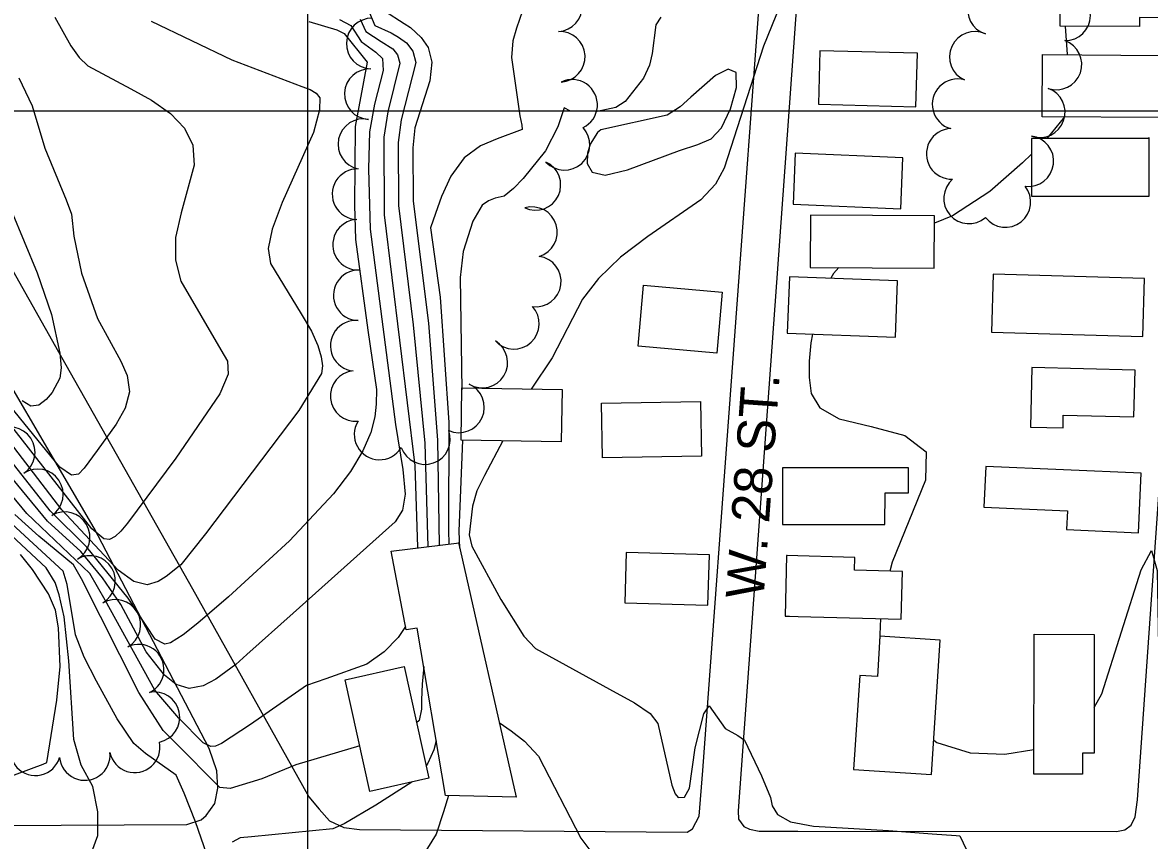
# Model space of a CAD drawing. Extents: x 79600 to 91800, y 75600 to 84400.
# Drawn here: x 83887.3 to 84332.9, y 80711.7 to 81035.1 of the extents above; entities that cross this region are included whole.
import ezdxf

# ---------------------------------------------------------------- set-up
doc = ezdxf.new("R2010")
doc.units = 0
for name, color, linetype in [('084-085$0$BLDG', 7, 'Continuous'), ('084-085$0$GRID', 7, 'Continuous'), ('084-085$0$INDEX', 7, 'Continuous'), ('084-085$0$INTER', 7, 'Continuous'), ('084-085$0$ROAD', 7, 'Continuous'), ('084-085$0$ROAD-NAME', 7, 'Continuous'), ('084-085$0$TREES', 7, 'Continuous')]:
    doc.layers.add(name, color=color, linetype=linetype)

msp = doc.modelspace()

# ---------------------------------------------------------------- linework, layer by layer
at = {"layer": '084-085$0$BLDG'}
msp.add_line((84187.75, 80836.65), (84189.15, 80836.65), dxfattribs=at)
for points in [[(84341.23, 81036.99), (84328.97, 81037.05), (84328.95, 81033.5), (84297.64, 81033.65), (84297.73, 81051.86), (84309.61, 81051.8), (84309.63, 81056.21), (84341.33, 81056.06)], [(84202.07, 81002.75), (84240.59, 81001.75), (84241.14, 81022.95), (84202.62, 81023.95)], [(84290.49, 80997.84), (84290.68, 81022.47), (84337.19, 81022.11), (84337, 80997.48)], [(84332.76, 80989.63), (84332.35, 80989.21), (84286.21, 80989.2), (84286.22, 80966.43), (84332.76, 80966.44)], [(84191.97, 80963.28), (84234.57, 80961.42), (84235.44, 80981.52), (84192.85, 80983.38)], [(84198.75, 80938.24), (84247.78, 80937.96), (84247.89, 80958.66), (84198.87, 80958.94)], [(84189.69, 80912.24), (84232.47, 80910.65), (84233.3, 80933.01), (84190.52, 80934.6)], [(84270.5, 80912.63), (84330.28, 80910.9), (84330.95, 80933.84), (84271.17, 80935.57)], [(84132.89, 80931.28), (84163.98, 80928.5), (84161.81, 80904.3), (84130.72, 80907.08)], [(84285.89, 80875.1), (84298.73, 80874.79), (84298.85, 80879.89), (84326.79, 80879.21), (84327.24, 80897.67), (84286.46, 80898.66)], [(84100.34, 80869.27), (84060.71, 80869.94), (84061.05, 80890.6), (84100.69, 80889.94)], [(84116.22, 80884.6), (84155.39, 80885.31), (84155.79, 80863.69), (84116.62, 80862.98)], [(84187.75, 80836.65), (84228.33, 80836.56), (84228.35, 80849.13), (84237.64, 80849.11), (84237.66, 80858.97), (84187.8, 80859.08)], [(84267.44, 80843.48), (84300.48, 80842.04), (84300.16, 80834.58), (84328.62, 80833.34), (84329.64, 80856.9), (84268.15, 80859.57)], [(84125.44, 80805.61), (84158.34, 80804.7), (84158.89, 80824.67), (84126, 80825.58)], [(84235.26, 80818.07), (84216.29, 80818.58), (84216.42, 80823.6), (84189.43, 80824.32), (84188.8, 80800.44), (84234.76, 80799.22)], [(84226.36, 80792.5), (84225.32, 80776.51), (84218.35, 80776.96), (84215.92, 80739.76), (84246.75, 80737.75), (84250.22, 80790.94)], [(84311.08, 80793.17), (84311.01, 80746.19), (84306.39, 80746.2), (84306.38, 80737.9), (84287.19, 80737.93), (84287.27, 80793.21)], [(84038.17, 80780.46), (84047.99, 80736.31), (84024.67, 80731.12), (84014.84, 80775.27)]]:
    msp.add_lwpolyline(points, close=True, dxfattribs=at)
for points in [[(84188.28, 80859.08), (84187.8, 80859.08), (84187.75, 80836.65)], [(84059.64, 80829.51), (84082.51, 80728.75), (84054.52, 80729.5), (84043.37, 80795.67), (84039.02, 80795.02), (84033.07, 80826.07), (84059.95, 80829.35)], [(84189.63, 80824.31), (84189.43, 80824.32), (84188.8, 80800.44), (84190.57, 80800.4)]]:
    msp.add_lwpolyline(points, dxfattribs=at)
at = {"layer": '084-085$0$GRID'}
for p, q in [((84000, 84000), (84000, 80000)), ((85000, 81000), (80000, 81000))]:
    msp.add_line(p, q, dxfattribs=at)
at = {"layer": '084-085$0$INDEX'}
for p, q in [((84299.62, 81033.64), (84300.41, 81022.4)), ((84226.54, 80799.44), (84226.2, 80790.01))]:
    msp.add_line(p, q, dxfattribs=at)
for points in [[(83900.01, 81037.23), (83906.44, 81025.84), (83909.69, 81021.23), (83913.06, 81017.93), (83930.12, 81008.89), (83938.27, 81004.39), (83945.77, 80999.16), (83951.36, 80993.29), (83954.58, 80986.57), (83955.12, 80978.7), (83949.98, 80959.8), (83947.72, 80950.11), (83947.76, 80941.11), (83949.86, 80932.8), (83965.74, 80905.66), (83968.37, 80901.21), (83968.63, 80896.11), (83965.26, 80888.25), (83947.96, 80862.84), (83932.66, 80842.25), (83928.78, 80837.1), (83926.18, 80833.95), (83923.93, 80831.82), (83921.73, 80830.72), (83919.45, 80830.95), (83914.68, 80834.95), (83879.24, 80880.24)], [(84024.48, 81038.96), (84026.55, 81033.86), (84033.02, 81030.98), (84036.02, 81029.35), (84039.13, 81027.02), (84041.66, 81023.73), (84042.85, 81019.22), (84037.08, 80996.57), (84035.88, 80987.65), (84036, 80962.74), (84041.81, 80915.5), (84046.33, 80868.82), (84047.62, 80827.85)], [(84299.38, 80997.77), (84292.49, 80989.42), (84292.27, 80989.2)], [(84286.21, 80983.1), (84282.77, 80979.63), (84269.73, 80968.32), (84254.99, 80958.61), (84247.88, 80955.74)], [(84210.11, 80938.17), (84207.91, 80935.91), (84206.97, 80933.99)], [(84199.66, 80911.87), (84199.01, 80908.41), (84198.3, 80901.26), (84198.3, 80894.72), (84199.19, 80888.41), (84202.53, 80882.76), (84210.19, 80878.38), (84222.81, 80875.37), (84236.12, 80871.82), (84244.57, 80865.34), (84244.34, 80854.17), (84231.15, 80821.75), (84230.29, 80818.2)], [(84020.66, 80749.12), (83995.39, 80741.66), (83981.96, 80736.07), (83969.34, 80732.3), (83965.34, 80732.59), (83947.48, 80750.56), (83942.91, 80755.2), (83933.34, 80770.25), (83910.62, 80815.14), (83907.47, 80820.71), (83893.8, 80832.05), (83884.29, 80840.51)], [(84311.04, 80764.3), (84314.03, 80769.7), (84329.58, 80818.71), (84333.72, 80826.35), (84335.91, 80818.42), (84336.7, 80773.61), (84337.05, 80769.52), (84339.58, 80768.24), (84341.5, 80768.03), (84343.21, 80767.9), (84344.92, 80767.87), (84349.82, 80799.81), (84352.69, 80815.9), (84355.54, 80821.42), (84357.94, 80809.92), (84361.61, 80766.45), (84363.29, 80752.57), (84365.6, 80745.59), (84369.24, 80742.33), (84381.8, 80738.69), (84406.86, 80738.53), (84414.38, 80738.2), (84417.67, 80737.18)], [(84045.92, 80780.51), (84045.35, 80773.45), (84045.1, 80767.26), (84045.08, 80763.57), (84044.13, 80759.11), (84043.11, 80758.25)], [(84247.64, 80751.32), (84248.85, 80750.45), (84262.01, 80746.28), (84275.66, 80745.83), (84287.2, 80747.66)]]:
    msp.add_lwpolyline(points, dxfattribs=at)
at = {"layer": '084-085$0$INTER'}
for points in [[(84196.88, 81066.73), (84180.34, 81025.77), (84164.69, 80977.47), (84161.38, 80971.2), (84155.47, 80965.02), (84134.62, 80950.51), (84123.69, 80942.35), (84115.07, 80933.92), (84108.75, 80925.76), (84096.68, 80902.51), (84088.38, 80890.14)], [(84012.57, 81036.29), (84017.15, 81033.92), (84021.26, 81027.59), (84027.03, 81023.34), (84029.61, 81020.81), (84029.85, 81016.13), (84026.43, 81002.85), (84024.5, 80991.89), (84024.07, 80977.28), (84024.76, 80953.44), (84034.84, 80876.14), (84037.63, 80858.37), (84038.62, 80848.63), (84037.54, 80842.26), (84034.69, 80837.63), (83994.25, 80801.6), (83976.02, 80785.22), (83971.65, 80781.29), (83963.68, 80775.47), (83958.67, 80772.87), (83953.25, 80771.83), (83948.1, 80773.41), (83943.45, 80777), (83936.18, 80786.24), (83926.1, 80804.93), (83918.97, 80815.59), (83910.41, 80825.88), (83897.22, 80837.9), (83869.24, 80871.69)], [(84020.84, 81036.35), (84023.1, 81031.56), (84029.11, 81027.62), (84033.77, 81024.66), (84035.63, 81022.27), (84036.5, 81019.01), (84031.76, 80999.71), (84030.19, 80989.77), (84030.36, 80959.04), (84042.36, 80859.99), (84043.45, 80827.64), (84043.46, 80827.34)], [(84030.44, 81039.71), (84038.16, 81034.71), (84040.65, 81033.16), (84044.98, 81029.21), (84047.75, 81025.17), (84049.2, 81019.43), (84048.41, 81012.08), (84042.41, 80993.43), (84041.57, 80985.53), (84041.76, 80964.42), (84047.78, 80916.17), (84051.32, 80869.98), (84052.08, 80828.39)], [(84084.96, 81039.73), (84082.61, 81032.86), (84081.2, 81027.85), (84080.59, 81021.31), (84083.99, 80998.25), (84084.72, 80994.44), (84084.91, 80992.85), (84074.98, 80989.09), (84068.35, 80986.34), (84061.87, 80981.52), (84056.72, 80974.33), (84053.01, 80966.35), (84050.58, 80959.63), (84048.68, 80953.89), (84052.47, 80926.51), (84055.84, 80876.95), (84055.68, 80834.41), (84055.81, 80828.85)], [(84139.72, 81037.26), (84137.71, 81034.22), (84136.23, 81022.9), (84135.23, 81018.28), (84132.84, 81013.08), (84125.63, 81003.89), (84121.94, 81001.42), (84114.52, 80999.86), (84104, 81000.1), (84101.42, 81001.37), (84098.96, 80993.81), (84094.11, 80984.31), (84085.24, 80973.46), (84081.4, 80969.46), (84077.78, 80966.47), (84074.2, 80965.67), (84071.55, 80964.64), (84069.01, 80962.83), (84065.42, 80956.61), (84061.6, 80944.54), (84060.4, 80934.3), (84061.04, 80889.83)], [(84000.5, 81035.48), (84011.62, 81032.19), (84014.45, 81030.75), (84023.59, 81019.35), (84018.81, 80994.01), (84018.6, 80962.85), (84018.97, 80949.32), (84023.89, 80913.49), (84026.48, 80895.35), (84027.22, 80889.95), (84027.19, 80884.14), (84026.56, 80879.22), (84024.97, 80873.01), (84021.9, 80865.71), (84016.97, 80857.54), (84010.28, 80848.73), (83992.83, 80830.16), (83968.72, 80808.08), (83956.66, 80797.66), (83950.77, 80793.06), (83945.79, 80789.83), (83943.59, 80789.34), (83939.75, 80791.32), (83929.06, 80807.53), (83912.78, 80827.67), (83898.23, 80841.98), (83872.57, 80874.54)], [(83938.19, 81035.57), (83970.07, 81020.36), (83997.75, 81009.83), (84001.04, 81008.58), (84003.45, 81007.14), (84004.82, 81005.35), (84004.72, 81000.6), (84002.31, 80991.64), (83989.99, 80963.91), (83985.99, 80953.43), (83984.49, 80945.7), (83985.41, 80939.78), (83997.43, 80919.9), (84001.54, 80913.02), (84004.11, 80907.34), (84005.39, 80902.86), (84005.85, 80899.37), (84005.58, 80896.27), (83996.53, 80881.67), (83959.62, 80832.98), (83949.93, 80820.73), (83944.12, 80816.03), (83940.94, 80814.03), (83936.62, 80812.82), (83931.27, 80814.02), (83925.12, 80818.62), (83902.88, 80842.47), (83875.9, 80877.39)], [(83885.77, 81013.19), (83891.07, 81002.16), (83896.09, 80985.38), (83904.58, 80964.94), (83906.68, 80959.37), (83907.52, 80950.6), (83910.64, 80935.93), (83916.91, 80918.1), (83926.15, 80901.26), (83928.73, 80895.48), (83929.61, 80889.08), (83927.87, 80882.55), (83924.33, 80876.29), (83916.85, 80865.92), (83911.66, 80858.85), (83909.48, 80856.48), (83906.62, 80856.14), (83902.1, 80859.32), (83855.8, 80916.03)], [(83882.82, 80960.96), (83893.04, 80936.16), (83898.75, 80919.64), (83902.09, 80904.32), (83902.52, 80898.51), (83902.06, 80894.42), (83898.95, 80888.81), (83896.58, 80886), (83893.77, 80883.84), (83890.56, 80883.45), (83887.1, 80885.52)], [(84038.77, 80796.33), (84035.85, 80791.96), (84030.31, 80786.22), (84023.42, 80781.45), (84007.23, 80775.6), (83999.52, 80772.95), (83977.46, 80757.61), (83965.96, 80749.98), (83963.6, 80748.99), (83961.72, 80748.79), (83958.77, 80750.3), (83949.07, 80760.01), (83939.56, 80771.17), (83919.97, 80806.71), (83913.86, 80817.22), (83888.94, 80841), (83865.9, 80868.84)], [(84061.21, 80869.93), (84059.84, 80833.95), (84060.13, 80827.32)], [(84077.22, 80869.66), (84069.92, 80856.04), (84066.95, 80849.89), (84065.17, 80843.91), (84063.91, 80832.5), (84064.91, 80828.1), (84076.42, 80806.97), (84085.51, 80792.43), (84090.19, 80787.65), (84119.35, 80771.49), (84129.34, 80766.14), (84135.43, 80761.88), (84138.45, 80757.88), (84144.03, 80733.56), (84145.3, 80730.12), (84146.54, 80728.7), (84149.03, 80728.84), (84151.09, 80732.42), (84153.24, 80748.33), (84156.69, 80761.79), (84158.78, 80764.86), (84165.1, 80755.9), (84170.18, 80753.21), (84172.8, 80751.38), (84179.51, 80737.19), (84183.02, 80728.63), (84183.76, 80725.41), (84185.84, 80721.98), (84190.97, 80719.11), (84200.03, 80717.34), (84229.74, 80715.6), (84247.04, 80714.35), (84256.45, 80713.68), (84257.9, 80713.53), (84263.09, 80702.74)], [(83960.2, 80706.14), (83955.63, 80719.04), (83951.22, 80730.36), (83948.11, 80737.52), (83935.96, 80746.07), (83931.35, 80750.08), (83924.74, 80759.79), (83916.57, 80774.69), (83911.68, 80784.17), (83908.28, 80793.01), (83904.88, 80812.94), (83903.38, 80818.12), (83879.61, 80840.05)], [(83914.73, 80707.2), (83917.07, 80713.69), (83917.07, 80722.97), (83915.09, 80732.97), (83910.54, 80741.51), (83907.58, 80751.6), (83905.55, 80782.76), (83903.78, 80800.15), (83901.72, 80808.84), (83900.24, 80813.65), (83896.64, 80819.52), (83874.92, 80839.59)], [(83863.39, 80730.02), (83895.44, 80741.9), (83896.96, 80742.46), (83900.84, 80767.18), (83902.12, 80780.43), (83901.51, 80795.76), (83900.31, 80802.69), (83897.51, 80809.19), (83891.25, 80818.87), (83886.54, 80824.78)], [(84075.8, 80758.3), (84080.51, 80754.99), (84085.8, 80750.96), (84091.29, 80745.03), (84108, 80712.64), (84112.45, 80706.75), (84113.92, 80704.35), (84114.79, 80701.87), (84114.54, 80699.26), (84103.37, 80688.63), (84097.4, 80682.06), (84093.6, 80676.08)], [(84050.88, 80751.07), (84049.94, 80747.49), (84047.62, 80742.32), (84046.89, 80741.25)], [(84041.19, 80734.79), (84027, 80725.67), (84014.52, 80718.31), (84010.05, 80716.33), (83977.86, 80713.11), (83973.41, 80712.77), (83970.24, 80711.04)], [(84055.77, 80729.47), (84053.82, 80723.04), (84050.89, 80714.16), (84042.3, 80700.34), (84035.21, 80686.23), (84031.7, 80676.09)]]:
    msp.add_lwpolyline(points, dxfattribs=at)
msp.add_lwpolyline([(84114.63, 80991.65), (84111.7, 80987.03), (84110.68, 80983.43), (84110.63, 80979.29), (84112.58, 80975.88), (84117.68, 80974.76), (84126.48, 80976.85), (84147.02, 80984.55), (84154.37, 80986.86), (84159.58, 80989.12), (84163.66, 80993.42), (84167.26, 81000.95), (84169.6, 81009.36), (84169.53, 81015.36), (84166.37, 81016.58), (84161.3, 81014.1), (84151.57, 81005.55), (84147.38, 81001.69), (84142.22, 80998.51), (84115.98, 80992.65)], close=True, dxfattribs=at)
at = {"layer": '084-085$0$ROAD'}
for points in [[(83703.68, 81382.47), (83675.92, 81345.75), (83672.53, 81341.53), (83670.54, 81337.01), (83669.79, 81332.34), (83669.84, 81325.04), (83671.43, 81318.52), (83701.65, 81260.25), (83768.17, 81142.04), (83821, 81047.69), (83902.76, 80902.83), (83954.49, 80811.12), (84000.57, 80729.01), (84004.64, 80724.06), (84008.71, 80719.42), (84014.33, 80716.81), (84020.55, 80716.07), (84150.07, 80715.03), (84152.24, 80716.28), (84154.85, 80721.28), (84156.29, 80739.32), (84180.25, 81065.28)], [(84273.13, 81161.92), (84208.89, 81162.52), (84206.27, 81162.49), (84204.73, 81161.86), (84202.9, 81159.83), (84201.99, 81158.13), (84201.42, 81153.18), (84185.43, 80932.25)], [(84193.88, 80715.41), (84319.84, 80715.27), (84323.23, 80715.93), (84325.68, 80717.8), (84327.2, 80721.06), (84328.21, 80727.71), (84358.1, 81155.66), (84357.93, 81157.35), (84356.06, 81159.34), (84354.19, 81160.25), (84350.33, 81160.98), (84345.08, 81161.24), (84273.13, 81161.92)], [(84185.43, 80932.25), (84170.32, 80723.37), (84170.35, 80720.13), (84172.54, 80717.21), (84174.71, 80716.16), (84178.58, 80715.42), (84193.88, 80715.41)], [(83827.91, 80717.34), (83952.29, 80717.97), (83957.87, 80719.88), (83959.88, 80721.6), (83963.27, 80726.28), (83964.48, 80732.36), (83964.12, 80739.19), (83961.11, 80748.04), (83915.63, 80835.13), (83862.35, 80926.06)]]:
    msp.add_lwpolyline(points, dxfattribs=at)
at = {"layer": '084-085$0$TREES'}
for centre, start, end in [((84098.62, 81041.51), 273.1755, 93.1755), ((84271, 81040.13), 72.9078, 252.9078), ((84299.57, 81037.92), 269.4498, 89.4498), ((84025.34, 81026.76), 88.4378, 268.4378), ((84099.73, 81021.54), 273.1755, 93.1755), ((84263.89, 81021.48), 65.3452, 245.3452), ((84296.15, 81018.49), 250.6004, 70.6004), ((84024.6, 81006.78), 87.3009, 267.3009), ((84104.62, 81002.54), 295.6754, 115.6754), ((84257.03, 81002.76), 74.3776, 254.3776), ((84289.54, 80999.61), 250.8199, 70.8199), ((84022.08, 80987), 78.1961, 258.1961), ((84101.62, 80986.73), 222.8317, 42.8317), ((84254.71, 80983.14), 92.165, 272.165), ((84285.03, 80980.25), 262.9418, 82.9418), ((84090.09, 80970.86), 245.1807, 65.1807), ((84019.77, 80967.21), 88.5017, 268.5017), ((84261.59, 80965.54), 130.5431, 310.5431), ((84275.94, 80964.13), 218.2304, 38.2304), ((84088.75, 80952.2), 286.6459, 106.6459), ((84019.97, 80947.23), 92.651, 272.651), ((84090.27, 80932.71), 262.2393, 82.2393), ((84020.24, 80927.24), 88.8681, 268.8681), ((84081.6, 80915.99), 222.977, 42.977), ((84019.04, 80907.29), 84.2771, 264.2771), ((84069.11, 80900.62), 238.805, 58.805), ((84019, 80887.39), 95.4593, 275.4593), ((84059.88, 80882.92), 246.1217, 66.1217), ((84028.48, 80872.22), 148.5502, 328.5502), ((83882.24, 80865.17), 303.7786, 123.7786), ((84046.42, 80870.39), 199.8013, 19.8013), ((83893.36, 80848.55), 303.7786, 123.7786), ((83903.95, 80831.59), 300.1486, 120.1486), ((83913.99, 80814.29), 300.1486, 120.1486), ((83923.99, 80796.97), 299.8658, 119.8658), ((83933.23, 80779.25), 295.2116, 115.2116), ((83939.45, 80760.4), 281.324, 101.324), ((83892.38, 80747.37), 163.1369, 343.1369), ((83911.9, 80745.47), 185.7017, 5.7017), ((83931.63, 80748.53), 191.9405, 11.9405)]:
    msp.add_arc(centre, 10, start, end, dxfattribs=at)

# ---------------------------------------------------------------- texts
at = {"layer": '084-085$0$ROAD-NAME'}
msp.add_text('W. 28 ST.', height=15, rotation=85.869, dxfattribs=at).set_placement((84180.3, 80806.9))

doc.saveas('drawing.dxf')
